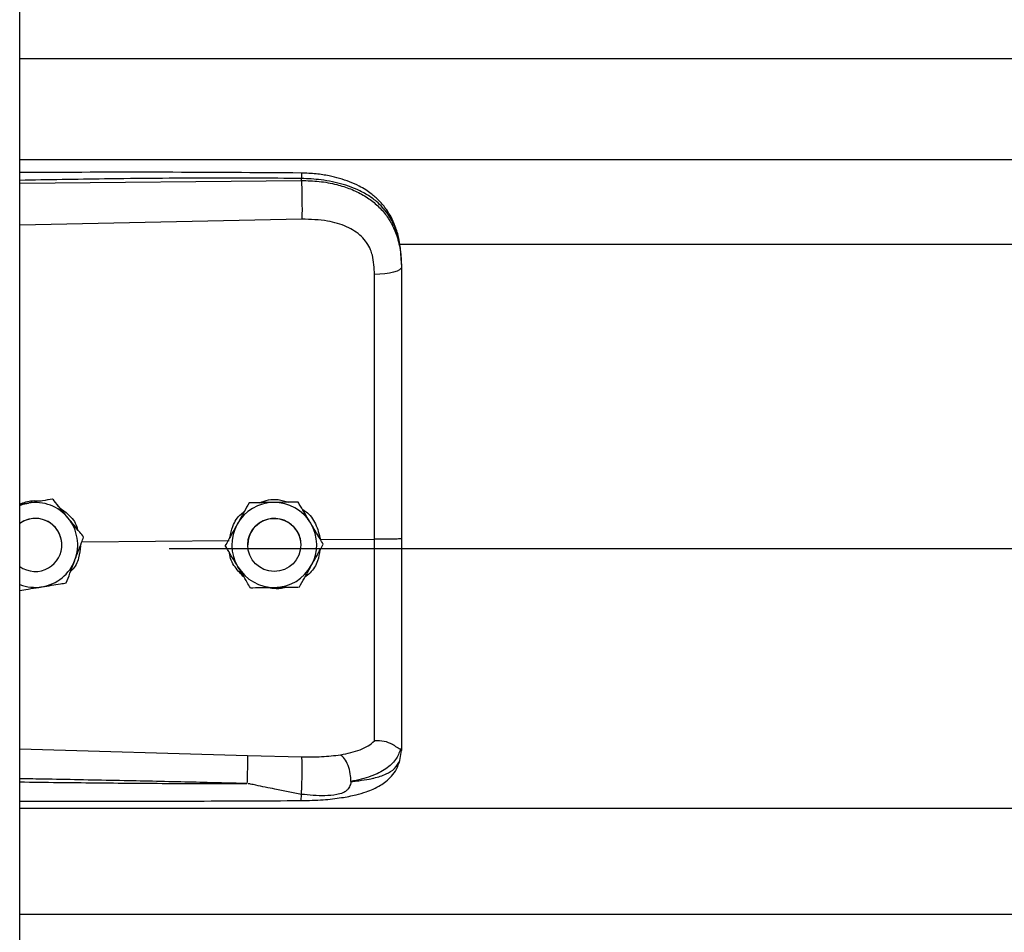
# Model space of a CAD drawing. Header units: inches. Extents: x 170 to 284, y 215 to 248.
# Tile 372 of 656: x 202.5 to 202.699, y 223.585 to 223.769. Entities that reach past the tile are written whole.
import ezdxf

# ---------------------------------------------------------------- set-up
doc = ezdxf.new("R2010")
doc.units = ezdxf.units.IN
doc.header["$LTSCALE"] = 0.25
doc.header["$MEASUREMENT"] = 0
doc.layers.add('RH FRONT OF HOOD', color=7, linetype='Continuous')

msp = doc.modelspace()

# ---------------------------------------------------------------- linework, layer by layer
at = {"layer": 'RH FRONT OF HOOD'}
for p, q in [((202.5003237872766, 220.1328032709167), (202.5003237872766, 224.3332527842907)), ((202.5003237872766, 223.7609174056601), (206.5326438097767, 223.7609174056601)), ((202.5003237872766, 223.7405294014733), (206.5326438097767, 223.7405294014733)), ((202.5003237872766, 223.7357810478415), (202.5571710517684, 223.7363177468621)), ((202.5571710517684, 223.7363177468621), (202.5571710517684, 223.7367291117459)), ((202.557267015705, 223.7285289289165), (202.5003237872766, 223.7273193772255)), ((202.5768719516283, 223.7234537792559), (206.4560926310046, 223.7234537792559)), ((202.5773665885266, 223.7193945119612), (202.5773665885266, 223.71890619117)), ((202.5020983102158, 223.6712530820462), (202.5003237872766, 223.6709642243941)), ((202.5069763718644, 223.6720492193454), (202.5060478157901, 223.6718981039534)), ((202.5069763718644, 223.6720475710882), (202.5069763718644, 223.6720492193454)), ((202.5466154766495, 223.6712894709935), (202.5466154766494, 223.6712911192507)), ((202.5564989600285, 223.6714377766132), (202.5564989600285, 223.6714394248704)), ((202.5088241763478, 223.662803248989), (202.5088241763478, 223.6628040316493)), ((202.5128579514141, 223.6634105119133), (202.5425559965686, 223.6636948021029)), ((202.5132301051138, 223.6643927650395), (202.5132301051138, 223.6643944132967)), ((202.5418021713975, 223.6626559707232), (202.5418021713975, 223.6626576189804)), ((202.5463354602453, 223.6628040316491), (202.5463354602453, 223.6628032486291)), ((202.5570358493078, 223.6628032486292), (202.5570358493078, 223.6628040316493)), ((202.5609953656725, 223.6638713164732), (202.5719089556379, 223.6639757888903)), ((202.5615691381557, 223.6629525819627), (202.5615691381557, 223.66295423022)), ((202.5304915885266, 223.6620613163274), (206.5024760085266, 223.6620613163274)), ((202.5003237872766, 223.6216476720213), (202.5462594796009, 223.6203158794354)), ((202.5770268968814, 223.6193391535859), (202.5773665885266, 223.6213243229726)), ((202.5773665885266, 223.6218531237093), (202.5773665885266, 223.6213243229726)), ((202.5462594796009, 223.6203158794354), (202.5572451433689, 223.6200537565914)), ((202.5003237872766, 223.609675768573), (206.5326438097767, 223.609675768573)), ((202.5003237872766, 223.5882967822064), (206.5326438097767, 223.5882967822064))]:
    msp.add_line(p, q, dxfattribs=at)
at = {"layer": 'RH FRONT OF HOOD', "flags": 128}
for points in [[(202.5773665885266, 223.71890619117), (202.577262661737, 223.7186104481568), (202.5769547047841, 223.7183255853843), (202.5764540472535, 223.7180620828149), (202.5757791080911, 223.7178296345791), (202.5749547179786, 223.7176367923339), (202.5740112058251, 223.7174906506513), (202.5729832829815, 223.7173965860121), (202.5719087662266, 223.7173580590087)], [(202.5003237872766, 223.6707636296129), (202.501007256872, 223.6710012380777), (202.5020983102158, 223.6712530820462)], [(202.5562784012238, 223.6655483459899), (202.5568832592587, 223.664072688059), (202.5570358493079, 223.6628040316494)]]:
    msp.add_lwpolyline(points, dxfattribs=at)
at = {"layer": 'RH FRONT OF HOOD'}
msp.add_circle((202.5516856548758, 223.662803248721), 0.005350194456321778, dxfattribs=at)
for centre, radius, start, end in [((202.5034739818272, 223.6628040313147), 0.008560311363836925, 39.24773070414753, 99.24772960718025), ((202.5516856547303, 223.6628040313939), 0.008560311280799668, 90.85968127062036, 150.8596805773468), ((202.5516856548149, 223.6628040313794), 0.008560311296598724, 30.85968260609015, 90.85968183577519), ((202.5034739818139, 223.6628040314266), 0.005350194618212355, 39.24773075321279, 126.0718980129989), ((202.5034739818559, 223.6628032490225), 0.005350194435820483, 300.009742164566, 126.0718999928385), ((202.5034739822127, 223.6628040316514), 0.00856031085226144, 339.2477292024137, 39.24773059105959), ((202.5516856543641, 223.6628040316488), 0.008560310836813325, 150.8596808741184, 210.8596823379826), ((202.5516856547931, 223.6628040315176), 0.005350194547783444, 30.85968222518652, 179.9999985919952), ((202.5516856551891, 223.6628040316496), 0.008560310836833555, 330.8596808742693, 30.85968233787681), ((202.5034739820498, 223.6628040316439), 0.005350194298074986, 5.903435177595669e-08, 39.24773054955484), ((202.5034739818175, 223.6628032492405), 0.005350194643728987, 233.9281021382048, 300.0097413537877), ((202.5034739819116, 223.6628040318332), 0.008560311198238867, 279.2477290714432, 339.2477287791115), ((202.5516856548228, 223.6628040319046), 0.008560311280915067, 270.8596812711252, 330.8596805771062), ((202.5516856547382, 223.662804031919), 0.008560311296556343, 210.8596826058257, 270.8596818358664), ((202.5034739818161, 223.6628040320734), 0.008560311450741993, 248.4076756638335, 279.2477294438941)]:
    msp.add_arc(centre, radius, start, end, dxfattribs=at)
for points, knots in [([(202.5571524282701, 223.737821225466), (202.5479354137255, 223.7378891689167), (202.5298485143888, 223.7380224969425), (202.5109049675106, 223.7379651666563), (202.5011792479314, 223.7379123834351), (202.5003237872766, 223.737907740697)], [0, 0, 0, 0, 0.4865830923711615, 0.9548405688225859, 1, 1, 1, 1]), ([(202.5571710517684, 223.7367291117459), (202.5508652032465, 223.7367684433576), (202.5376261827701, 223.7368510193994), (202.518676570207, 223.7366698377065), (202.5060360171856, 223.7364488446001), (202.5003237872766, 223.7363489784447)], [0, 0, 0, 0, 0.3326703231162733, 0.6984356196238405, 1, 1, 1, 1]), ([(202.5571522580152, 223.7378053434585), (202.5571534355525, 223.7378093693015), (202.5571574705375, 223.7378231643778), (202.5571626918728, 223.7377082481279), (202.5571693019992, 223.7374154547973), (202.5571703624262, 223.7369995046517), (202.5571710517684, 223.7367291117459)], [0, 0, 0, 0, 0.09787641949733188, 0.3353863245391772, 0.5679606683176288, 1, 1, 1, 1]), ([(202.5772801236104, 223.7214376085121), (202.5771611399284, 223.7225080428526), (202.5769457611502, 223.7244456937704), (202.576200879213, 223.7269643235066), (202.5753436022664, 223.7288740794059), (202.574268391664, 223.7306267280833), (202.5729533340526, 223.732214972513), (202.5714826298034, 223.733509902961), (202.5701089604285, 223.7344697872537), (202.568666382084, 223.7353012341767), (202.5662881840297, 223.7363683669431), (202.5633517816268, 223.737181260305), (202.560042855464, 223.7377097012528), (202.5581510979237, 223.7377826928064), (202.5571524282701, 223.737821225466)], [0, 0, 0, 0, 0.1084465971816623, 0.1963050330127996, 0.269182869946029, 0.3279968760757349, 0.4149595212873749, 0.4916410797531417, 0.53897604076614, 0.5941910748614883, 0.6694152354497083, 0.8148545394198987, 0.9022606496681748, 1, 1, 1, 1]), ([(202.5773665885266, 223.7193945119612), (202.5773038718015, 223.7207509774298), (202.5771854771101, 223.7233116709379), (202.5762159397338, 223.7268026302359), (202.5749267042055, 223.729214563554), (202.5735628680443, 223.7309172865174), (202.5724799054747, 223.7319606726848), (202.571420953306, 223.7327891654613), (202.5704315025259, 223.7334491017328), (202.5691971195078, 223.7341441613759), (202.5676031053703, 223.7348698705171), (202.5649393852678, 223.7357778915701), (202.5614042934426, 223.7365378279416), (202.5584977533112, 223.7366691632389), (202.5571710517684, 223.7367291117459)], [0, 0, 0, 0, 0.1307156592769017, 0.2467609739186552, 0.3577928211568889, 0.4170971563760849, 0.4791482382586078, 0.5177152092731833, 0.5590896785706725, 0.6032945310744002, 0.6633484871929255, 0.7353692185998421, 0.8792082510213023, 1, 1, 1, 1]), ([(202.5571710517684, 223.7363177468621), (202.5571927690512, 223.7357418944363), (202.5572378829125, 223.7345456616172), (202.5572788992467, 223.7323205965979), (202.5572921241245, 223.7301432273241), (202.5572751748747, 223.729053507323), (202.557267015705, 223.7285289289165)], [0, 0, 0, 0, 0.2406941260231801, 0.4999999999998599, 0.7593058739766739, 1, 1, 1, 1]), ([(202.5571710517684, 223.7363177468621), (202.5583678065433, 223.7362860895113), (202.5608000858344, 223.7362217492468), (202.5641296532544, 223.735602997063), (202.5671080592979, 223.7346598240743), (202.5696396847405, 223.7334462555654), (202.5718852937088, 223.7319003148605), (202.573747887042, 223.7300651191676), (202.5752415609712, 223.7279299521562), (202.5764108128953, 223.7253753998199), (202.5772076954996, 223.7222990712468), (202.5773131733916, 223.7200467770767), (202.5773665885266, 223.71890619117)], [0, 0, 0, 0, 0.1094013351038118, 0.2223468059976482, 0.315179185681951, 0.4102231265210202, 0.5012749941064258, 0.5946006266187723, 0.6834485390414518, 0.7745330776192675, 0.8858211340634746, 1, 1, 1, 1]), ([(202.5714831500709, 223.7212913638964), (202.5714831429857, 223.721291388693), (202.5713805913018, 223.7216502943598), (202.5708853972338, 223.7230564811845), (202.5693493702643, 223.7252591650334), (202.5662823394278, 223.7271624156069), (202.5621661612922, 223.7283740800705), (202.559013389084, 223.7284737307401), (202.557267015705, 223.7285289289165)], [0, 0, 0, 0, 4.497367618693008e-06, 0.06509473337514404, 0.261670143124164, 0.4753105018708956, 0.709365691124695, 1, 1, 1, 1]), ([(202.5719087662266, 223.7173580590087), (202.571838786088, 223.7186826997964), (202.5717688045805, 223.7200073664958), (202.5714831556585, 223.7212913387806), (202.5714831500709, 223.7212913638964)], [0, 0, 0, 0, 0.999980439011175, 1, 1, 1, 1]), ([(202.5773665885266, 223.71890619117), (202.5773665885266, 223.7152760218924), (202.5773665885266, 223.7080051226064), (202.5773665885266, 223.6969243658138), (202.5773665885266, 223.6857417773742), (202.5773665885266, 223.6747731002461), (202.5773665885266, 223.6675252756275), (202.5773665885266, 223.6640454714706)], [0, 0, 0, 0, 0.2027568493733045, 0.4061035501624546, 0.60886041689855, 0.8122072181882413, 1, 1, 1, 1]), ([(202.5719089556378, 223.6639757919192), (202.5719089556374, 223.6639758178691), (202.5719088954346, 223.6673621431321), (202.5719088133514, 223.6744088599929), (202.5719087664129, 223.6850820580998), (202.5719087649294, 223.6959581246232), (202.5719087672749, 223.706745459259), (202.571908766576, 223.7138205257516), (202.5719087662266, 223.7173580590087)], [0, 0, 0, 0, 1.439079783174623e-06, 0.1877923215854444, 0.3908439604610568, 0.5938956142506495, 0.796947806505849, 1, 1, 1, 1]), ([(202.5003237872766, 223.6710831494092), (202.5011614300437, 223.6713637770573), (202.5025706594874, 223.6718358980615), (202.5040437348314, 223.6717172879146), (202.5046412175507, 223.6716691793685)], [0, 0, 0, 0, 0.5943977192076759, 1, 1, 1, 1]), ([(202.5069763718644, 223.6720475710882), (202.506300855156, 223.6719375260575), (202.5049339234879, 223.671714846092), (202.5032688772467, 223.6714436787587), (202.5023156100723, 223.6712884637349), (202.5020983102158, 223.6712530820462)], [0, 0, 0, 0, 0.4299704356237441, 0.8700602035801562, 0.9999999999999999, 0.9999999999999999, 0.9999999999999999, 0.9999999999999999]), ([(202.5101032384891, 223.6682220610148), (202.5099795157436, 223.6683735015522), (202.5090118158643, 223.669557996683), (202.5079506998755, 223.6708567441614), (202.5070713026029, 223.6719330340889), (202.5069763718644, 223.6720492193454)], [0, 0, 0, 0, 0.1156468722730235, 0.9045342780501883, 1, 1, 1, 1]), ([(202.5101032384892, 223.6682199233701), (202.5099795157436, 223.6683713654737), (202.5090118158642, 223.6695558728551), (202.5079506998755, 223.6708548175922), (202.5070713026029, 223.6719313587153), (202.5069763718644, 223.6720475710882)], [0, 0, 0, 0, 0.115646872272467, 0.9045342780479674, 1, 1, 1, 1]), ([(202.5466154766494, 223.6712911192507), (202.5462822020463, 223.6706933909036), (202.5456078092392, 223.6694838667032), (202.5447863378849, 223.6680104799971), (202.5443160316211, 223.6671669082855), (202.5442088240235, 223.6669746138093)], [0, 0, 0, 0, 0.4299704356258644, 0.8700602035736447, 0.9999999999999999, 0.9999999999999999, 0.9999999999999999, 0.9999999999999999]), ([(202.5466154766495, 223.6712894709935), (202.5462822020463, 223.6706916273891), (202.5456078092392, 223.6694818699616), (202.5447863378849, 223.668008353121), (202.5443160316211, 223.6671647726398), (202.5442088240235, 223.6669724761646)], [0, 0, 0, 0, 0.4299704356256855, 0.8700602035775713, 0.9999999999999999, 0.9999999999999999, 0.9999999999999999, 0.9999999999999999]), ([(202.551557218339, 223.6713655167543), (202.5502851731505, 223.6713463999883), (202.5485886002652, 223.6713209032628), (202.5470103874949, 223.6712970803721), (202.5466154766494, 223.6712911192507)], [0, 0, 0, 0, 0.7497733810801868, 1, 1, 1, 1]), ([(202.551557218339, 223.6713633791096), (202.5502851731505, 223.6713443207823), (202.5485886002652, 223.6713189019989), (202.5470103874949, 223.6712953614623), (202.5466154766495, 223.6712894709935)], [0, 0, 0, 0, 0.7497733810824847, 0.9999999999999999, 0.9999999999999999, 0.9999999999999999, 0.9999999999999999]), ([(202.5487618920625, 223.6713234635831), (202.5493308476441, 223.6715367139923), (202.5505122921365, 223.6719795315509), (202.5525568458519, 223.6720346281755), (202.5538940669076, 223.6716278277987), (202.5546062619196, 223.6714111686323)], [0, 0, 0, 0, 0.3027399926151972, 0.6286439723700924, 1, 1, 1, 1]), ([(202.5564989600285, 223.6714394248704), (202.5558146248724, 223.6714292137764), (202.5544298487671, 223.6714085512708), (202.5527430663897, 223.6713833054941), (202.5517773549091, 223.671368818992), (202.551557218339, 223.6713655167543)], [0, 0, 0, 0, 0.4299704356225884, 0.8700602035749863, 1, 1, 1, 1]), ([(202.5564989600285, 223.6714377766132), (202.5558146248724, 223.671427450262), (202.5544298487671, 223.6714065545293), (202.5527430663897, 223.671381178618), (202.5517773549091, 223.6713666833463), (202.551557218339, 223.6713633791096)], [0, 0, 0, 0, 0.429970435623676, 0.8700602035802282, 0.9999999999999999, 0.9999999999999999, 0.9999999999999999, 0.9999999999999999]), ([(202.5590340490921, 223.667197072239), (202.5589337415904, 223.6673649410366), (202.5581491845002, 223.6686779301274), (202.5572888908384, 223.6701175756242), (202.5565759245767, 223.6713106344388), (202.5564989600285, 223.6714394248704)], [0, 0, 0, 0, 0.1156468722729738, 0.9045342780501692, 1, 1, 1, 1]), ([(202.5590340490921, 223.6671949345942), (202.5589337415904, 223.6673628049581), (202.5581491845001, 223.6686758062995), (202.5572888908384, 223.670115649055), (202.5565759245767, 223.6713089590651), (202.5564989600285, 223.6714377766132)], [0, 0, 0, 0, 0.1156468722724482, 0.9045342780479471, 1, 1, 1, 1]), ([(202.5082475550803, 223.6703532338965), (202.5088969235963, 223.6699254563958), (202.5103878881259, 223.668943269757), (202.5116895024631, 223.6672107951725), (202.5119654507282, 223.6659744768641), (202.512020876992, 223.665726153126)], [0, 0, 0, 0, 0.3814222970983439, 0.8757540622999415, 1, 1, 1, 1]), ([(202.5427198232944, 223.6643037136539), (202.5428822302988, 223.6650556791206), (202.5432611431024, 223.6668100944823), (202.5443905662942, 223.6686505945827), (202.5454303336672, 223.6693819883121), (202.545628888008, 223.6695216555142)], [0, 0, 0, 0, 0.3776771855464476, 0.8811610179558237, 1, 1, 1, 1]), ([(202.5573738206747, 223.6699754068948), (202.5576189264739, 223.6698275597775), (202.5587517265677, 223.6691442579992), (202.5602255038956, 223.6670448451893), (202.5607326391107, 223.6649543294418), (202.5609953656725, 223.6638713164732)], [0, 0, 0, 0, 0.1174426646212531, 0.5427821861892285, 1, 1, 1, 1]), ([(202.5132301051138, 223.6643944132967), (202.5129660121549, 223.6647177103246), (202.5119668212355, 223.6659408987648), (202.5108931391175, 223.66725516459), (202.5101032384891, 223.6682220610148)], [0, 0, 0, 0, 0.2643068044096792, 1, 1, 1, 1]), ([(202.5132301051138, 223.6643927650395), (202.5129660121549, 223.6647159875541), (202.5119668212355, 223.6659388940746), (202.5108931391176, 223.6672530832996), (202.5101032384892, 223.6682199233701)], [0, 0, 0, 0, 0.2643068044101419, 1, 1, 1, 1]), ([(202.5442088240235, 223.6669746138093), (202.54358933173, 223.6658634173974), (202.54276309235, 223.6643813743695), (202.541994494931, 223.6630026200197), (202.5418021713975, 223.6626576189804)], [0, 0, 0, 0, 0.7497733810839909, 1, 1, 1, 1]), ([(202.5442088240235, 223.6669724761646), (202.54358933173, 223.6658613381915), (202.54276309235, 223.6643793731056), (202.541994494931, 223.6630009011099), (202.5418021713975, 223.6626559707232)], [0, 0, 0, 0, 0.7497733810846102, 0.9999999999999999, 0.9999999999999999, 0.9999999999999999, 0.9999999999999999]), ([(202.5615691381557, 223.66295423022), (202.5613550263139, 223.6633125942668), (202.5605449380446, 223.6646684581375), (202.5596744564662, 223.6661252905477), (202.5590340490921, 223.667197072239)], [0, 0, 0, 0, 0.2643068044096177, 1, 1, 1, 1]), ([(202.5615691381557, 223.6629525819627), (202.5613550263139, 223.6633108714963), (202.5605449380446, 223.6646664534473), (202.5596744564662, 223.6661232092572), (202.5590340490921, 223.6671949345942)], [0, 0, 0, 0, 0.2643068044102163, 1, 1, 1, 1]), ([(202.5125641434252, 223.6626350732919), (202.5124880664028, 223.6618093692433), (202.5123259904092, 223.6600502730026), (202.5114771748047, 223.6582423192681), (202.5106929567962, 223.65754162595), (202.5106041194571, 223.6574622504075)], [0, 0, 0, 0, 0.439592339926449, 0.9365162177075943, 1, 1, 1, 1]), ([(202.5114789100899, 223.6597708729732), (202.5119296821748, 223.6609605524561), (202.5125308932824, 223.6625472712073), (202.513090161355, 223.6640233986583), (202.5132301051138, 223.6643927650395)], [0, 0, 0, 0, 0.7497733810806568, 1, 1, 1, 1]), ([(202.5443372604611, 223.6584131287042), (202.5442369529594, 223.6585809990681), (202.5434523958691, 223.6598940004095), (202.5425921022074, 223.661333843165), (202.5418791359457, 223.662527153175), (202.5418021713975, 223.6626559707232)], [0, 0, 0, 0, 0.1156468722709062, 0.9045342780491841, 0.9999999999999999, 0.9999999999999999, 0.9999999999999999, 0.9999999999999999]), ([(202.5591624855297, 223.6586355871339), (202.5597819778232, 223.6597467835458), (202.5606082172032, 223.6612288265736), (202.5613768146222, 223.6626075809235), (202.5615691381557, 223.6629525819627)], [0, 0, 0, 0, 0.7497733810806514, 1, 1, 1, 1]), ([(202.5719087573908, 223.6232852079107), (202.5719087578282, 223.6235479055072), (202.5719087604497, 223.6251223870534), (202.5719087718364, 223.6285537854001), (202.5719088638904, 223.6341551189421), (202.5719091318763, 223.6405949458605), (202.5719094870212, 223.6478209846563), (202.5719097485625, 223.6556958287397), (202.5719097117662, 223.661223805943), (202.5719096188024, 223.6639757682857), (202.5719096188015, 223.6639757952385)], [0, 0, 0, 0, 0.03155846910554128, 0.1891461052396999, 0.3467338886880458, 0.5043277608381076, 0.6619226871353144, 0.8309600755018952, 0.9999983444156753, 1, 1, 1, 1]), ([(202.5773665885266, 223.6640454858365), (202.5772853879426, 223.6640341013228), (202.5771229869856, 223.6640113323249), (202.5758701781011, 223.6639833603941), (202.5740727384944, 223.6639673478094), (202.5726306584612, 223.6639729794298), (202.5719096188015, 223.6639757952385)], [0, 0, 0, 0, 0.2500007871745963, 0.5000009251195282, 0.750000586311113, 1, 1, 1, 1]), ([(202.5773665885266, 223.6640454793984), (202.5773665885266, 223.6610081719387), (202.5773665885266, 223.6548327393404), (202.5773665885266, 223.6460457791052), (202.5773665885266, 223.6378791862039), (202.5773665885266, 223.6312991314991), (202.5773665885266, 223.6259144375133), (202.5773665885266, 223.6232139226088), (202.5773665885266, 223.6218531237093)], [0, 0, 0, 0, 0.1870908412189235, 0.3803918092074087, 0.5558755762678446, 0.7364481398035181, 0.8671952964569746, 1, 1, 1, 1]), ([(202.5456180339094, 223.6562697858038), (202.5449669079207, 223.6569319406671), (202.5436188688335, 223.6583028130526), (202.5427172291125, 223.6601736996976), (202.5426726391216, 223.6611867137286), (202.5426720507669, 223.6612000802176)], [0, 0, 0, 0, 0.4797011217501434, 0.9931347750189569, 1, 1, 1, 1]), ([(202.5608892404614, 223.6617329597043), (202.5607771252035, 223.6610196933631), (202.5605144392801, 223.6593485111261), (202.5593601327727, 223.6574257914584), (202.5582254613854, 223.6565743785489), (202.5578606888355, 223.6563006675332)], [0, 0, 0, 0, 0.3356490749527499, 0.7864254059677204, 1, 1, 1, 1]), ([(202.509727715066, 223.6551494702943), (202.5099702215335, 223.6557894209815), (202.5104609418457, 223.6570843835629), (202.5110586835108, 223.6586618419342), (202.5114009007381, 223.659564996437), (202.5114789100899, 223.6597708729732)], [0, 0, 0, 0, 0.4299704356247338, 0.8700602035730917, 1, 1, 1, 1]), ([(202.5567558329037, 223.6543190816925), (202.5570891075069, 223.6549168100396), (202.557763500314, 223.65612633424), (202.5585849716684, 223.657599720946), (202.5590552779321, 223.6584432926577), (202.5591624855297, 223.6586355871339)], [0, 0, 0, 0, 0.4299704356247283, 0.8700602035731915, 1, 1, 1, 1]), ([(202.5468723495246, 223.6541707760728), (202.5466582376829, 223.6545290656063), (202.5458481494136, 223.6558846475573), (202.5449776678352, 223.6573414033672), (202.5443372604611, 223.6584131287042)], [0, 0, 0, 0, 0.2643068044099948, 1, 1, 1, 1]), ([(202.5048496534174, 223.6543549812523), (202.5061053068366, 223.6545594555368), (202.5077800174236, 223.6548321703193), (202.5093378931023, 223.6550859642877), (202.509727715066, 223.6551494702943)], [0, 0, 0, 0, 0.7497733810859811, 1, 1, 1, 1]), ([(202.5003237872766, 223.6536182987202), (202.5008835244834, 223.6537093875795), (202.5021352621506, 223.6539130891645), (202.5036792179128, 223.65416441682), (202.5046323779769, 223.6543196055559), (202.5048496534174, 223.6543549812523)], [0, 0, 0, 0, 0.3844201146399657, 0.8596768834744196, 0.9999999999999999, 0.9999999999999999, 0.9999999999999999, 0.9999999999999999]), ([(202.5468723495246, 223.6541707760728), (202.5475566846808, 223.6541809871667), (202.5489414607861, 223.6542016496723), (202.5506282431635, 223.654226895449), (202.5515939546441, 223.6542413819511), (202.5518140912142, 223.6542446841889)], [0, 0, 0, 0, 0.4299704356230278, 0.8700602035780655, 1, 1, 1, 1]), ([(202.5539583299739, 223.6542769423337), (202.5538644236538, 223.6542403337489), (202.5530900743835, 223.6539384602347), (202.5517940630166, 223.6538794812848), (202.5506860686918, 223.6541320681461), (202.550292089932, 223.6542218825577)], [0, 0, 0, 0, 0.08167163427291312, 0.6734623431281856, 1, 1, 1, 1]), ([(202.5518140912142, 223.6542446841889), (202.5530861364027, 223.6542638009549), (202.554782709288, 223.6542892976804), (202.5563609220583, 223.6543131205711), (202.5567558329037, 223.6543190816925)], [0, 0, 0, 0, 0.7497733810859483, 1, 1, 1, 1]), ([(202.5650745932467, 223.6204611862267), (202.566448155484, 223.6207490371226), (202.5685325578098, 223.6211858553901), (202.5707083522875, 223.6222265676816), (202.5715073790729, 223.6229318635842), (202.5719087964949, 223.6232861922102)], [0, 0, 0, 0, 0.4901989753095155, 0.7438846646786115, 1, 1, 1, 1]), ([(202.5771695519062, 223.6216027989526), (202.5771204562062, 223.6215942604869), (202.5770196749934, 223.6215767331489), (202.5767280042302, 223.6217629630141), (202.5762625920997, 223.6220938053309), (202.5753863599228, 223.6226738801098), (202.5739071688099, 223.6232920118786), (202.5725663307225, 223.6232881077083), (202.5719087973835, 223.623286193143)], [0, 0, 0, 0, 0.1136768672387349, 0.2333502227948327, 0.3620694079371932, 0.5019163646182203, 0.755744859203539, 1, 1, 1, 1]), ([(202.5771737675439, 223.6216026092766), (202.5768981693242, 223.6208806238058), (202.5763321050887, 223.6193977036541), (202.5742792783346, 223.6175644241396), (202.5712910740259, 223.6160063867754), (202.5685640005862, 223.615383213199), (202.5671641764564, 223.6150633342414)], [0, 0, 0, 0, 0.2305257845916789, 0.4734878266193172, 0.7297379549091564, 1, 1, 1, 1]), ([(202.5773665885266, 223.6218531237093), (202.5773665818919, 223.6218518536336), (202.5773665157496, 223.6218391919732), (202.5773593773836, 223.621735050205), (202.5772609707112, 223.6216566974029), (202.5771732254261, 223.6215868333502)], [0, 0, 0, 0, 0.01193493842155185, 0.118981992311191, 1, 1, 1, 1]), ([(202.546259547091, 223.6203158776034), (202.5462661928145, 223.6200770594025), (202.5462764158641, 223.6197096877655), (202.5462743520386, 223.618847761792), (202.5462667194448, 223.6180729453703), (202.5462524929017, 223.6172124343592), (202.5462275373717, 223.6160529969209), (202.5462011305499, 223.6152095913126), (202.5461839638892, 223.6146613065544)], [0, 0, 0, 0, 0.2394514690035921, 0.3683457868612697, 0.4999761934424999, 0.631610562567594, 0.7605158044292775, 0.9999999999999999, 0.9999999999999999, 0.9999999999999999, 0.9999999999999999]), ([(202.5571140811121, 223.611230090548), (202.5586021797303, 223.611266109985), (202.5613833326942, 223.6113334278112), (202.565118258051, 223.6117564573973), (202.5679935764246, 223.6123157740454), (202.5700949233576, 223.6129242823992), (202.5716777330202, 223.6135324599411), (202.5730534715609, 223.6142277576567), (202.5743254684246, 223.6151105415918), (202.5754526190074, 223.6161853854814), (202.5764664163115, 223.6176042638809), (202.5768210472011, 223.6187062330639), (202.5770099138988, 223.6192931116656)], [0, 0, 0, 0, 0.1696911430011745, 0.3171409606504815, 0.4424359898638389, 0.5384364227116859, 0.6083291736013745, 0.684095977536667, 0.7426779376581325, 0.8151683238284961, 0.9015637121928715, 1, 1, 1, 1]), ([(202.5571597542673, 223.6124832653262), (202.5571757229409, 223.6127238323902), (202.5572094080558, 223.6132312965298), (202.5572542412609, 223.6142414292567), (202.5572912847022, 223.6154288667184), (202.5573140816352, 223.6167007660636), (202.5573192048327, 223.6179042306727), (202.5573067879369, 223.6189001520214), (202.5572816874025, 223.6196394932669), (202.5572568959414, 223.6199205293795), (202.557245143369, 223.6200537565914)], [0, 0, 0, 0, 0.1098512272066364, 0.2317256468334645, 0.3631776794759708, 0.4999999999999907, 0.6368223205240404, 0.7682743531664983, 0.8901487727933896, 1, 1, 1, 1]), ([(202.5572451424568, 223.6200537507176), (202.5585972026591, 223.6200464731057), (202.5612992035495, 223.6200319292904), (202.5638058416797, 223.6203164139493), (202.5650581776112, 223.6204585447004)], [0, 0, 0, 0, 0.5003922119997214, 1, 1, 1, 1]), ([(202.5671636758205, 223.6150600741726), (202.567138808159, 223.6155900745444), (202.5670871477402, 223.6166911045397), (202.5666114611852, 223.6183535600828), (202.5659067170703, 223.6197416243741), (202.5653435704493, 223.6202270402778), (202.565072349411, 223.6204608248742)], [0, 0, 0, 0, 0.2405618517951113, 0.4997464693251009, 0.7590693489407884, 1, 1, 1, 1]), ([(202.5671652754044, 223.6150615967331), (202.5677115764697, 223.6151186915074), (202.5690165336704, 223.6152550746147), (202.570415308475, 223.6154831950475), (202.5713702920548, 223.6156770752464), (202.5726036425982, 223.6159549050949), (202.5742899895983, 223.6165211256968), (202.5761097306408, 223.6176466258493), (202.5767152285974, 223.6187640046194), (202.5770268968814, 223.6193391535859)], [0, 0, 0, 0, 0.1091879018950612, 0.260818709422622, 0.307798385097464, 0.3355235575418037, 0.5627886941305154, 0.7749539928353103, 1, 1, 1, 1]), ([(202.5461838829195, 223.6146589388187), (202.5422838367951, 223.6147582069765), (202.5340137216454, 223.6149687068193), (202.5209017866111, 223.6152508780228), (202.5099538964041, 223.6154634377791), (202.502937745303, 223.6155915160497), (202.5007627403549, 223.6156295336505), (202.5003237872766, 223.6156372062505)], [0, 0, 0, 0, 0.2551597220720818, 0.5410705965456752, 0.8577348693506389, 0.9712884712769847, 1, 1, 1, 1]), ([(202.5003237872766, 223.6149921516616), (202.5029214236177, 223.614960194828), (202.5079874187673, 223.6148978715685), (202.5155515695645, 223.614817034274), (202.5232037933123, 223.6147477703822), (202.5309617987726, 223.6146961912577), (202.5386843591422, 223.6146631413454), (202.5437212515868, 223.6146603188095), (202.5461838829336, 223.6146589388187)], [0, 0, 0, 0, 0.169941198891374, 0.3314248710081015, 0.4948424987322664, 0.6705311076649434, 0.8389164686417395, 1, 1, 1, 1]), ([(202.5671650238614, 223.6150583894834), (202.567090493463, 223.6146880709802), (202.5669865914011, 223.614171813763), (202.5666148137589, 223.6135744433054), (202.5661941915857, 223.6131415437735), (202.5653904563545, 223.6126970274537), (202.5639131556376, 223.6123354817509), (202.561152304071, 223.6120953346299), (202.5587555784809, 223.6123282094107), (202.5571597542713, 223.6124832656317)], [0, 0, 0, 0, 0.1001269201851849, 0.1395859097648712, 0.1897135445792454, 0.2582342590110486, 0.369735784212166, 0.5803479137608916, 1, 1, 1, 1]), ([(202.5571597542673, 223.6124832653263), (202.5553789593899, 223.6128293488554), (202.5523238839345, 223.613423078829), (202.5488879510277, 223.6141431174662), (202.5471497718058, 223.614500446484), (202.5466522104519, 223.6146016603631), (202.5465016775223, 223.6146276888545), (202.5464513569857, 223.6146363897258)], [0, 0, 0, 0, 0.5022803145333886, 0.861696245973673, 0.9584272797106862, 0.9861029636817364, 1, 1, 1, 1]), ([(202.5003237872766, 223.611092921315), (202.5039899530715, 223.6110936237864), (202.5154624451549, 223.6110958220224), (202.5343932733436, 223.6111236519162), (202.5496564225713, 223.6111951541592), (202.557114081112, 223.6112300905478)], [0, 0, 0, 0, 0.1936599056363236, 0.6060178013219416, 0.9999999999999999, 0.9999999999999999, 0.9999999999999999, 0.9999999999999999]), ([(202.5571140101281, 223.6112519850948), (202.5571147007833, 223.6112450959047), (202.5571212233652, 223.6111800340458), (202.5571321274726, 223.6113697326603), (202.5571462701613, 223.6116966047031), (202.5571549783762, 223.6121291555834), (202.5571589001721, 223.6124199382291), (202.5571597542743, 223.6124832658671)], [0, 0, 0, 0, 0.03436730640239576, 0.3245665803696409, 0.6210149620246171, 0.9174633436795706, 0.9999999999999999, 0.9999999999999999, 0.9999999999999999, 0.9999999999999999])]:
    msp.add_open_spline(points, degree=3, knots=knots, dxfattribs=at)

doc.saveas('drawing.dxf')
